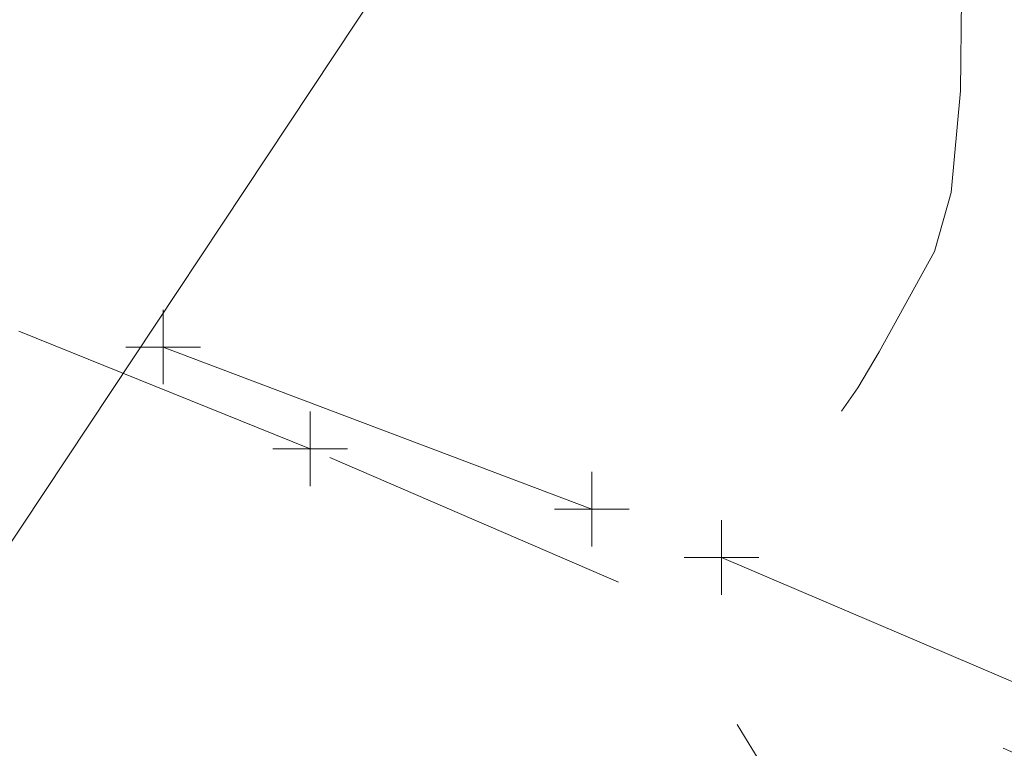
# Model space of a CAD drawing. Extents: x 1926935 to 1928139, y 199322 to 200300.
# Tile 544 of 656: x 1927624 to 1927637, y 199611 to 199621. Entities that reach past the tile are written whole.
import ezdxf

# ---------------------------------------------------------------- set-up
doc = ezdxf.new("R2010")
doc.units = 0
doc.header["$MEASUREMENT"] = 0
for name, pattern in [('DGN Style 2', [14.030763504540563, 8.418458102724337, -5.612305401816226]), ('DGN Style 3', [19.64306890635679, 14.03076350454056, -5.612305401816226]), ('DGN Style 5', [9.821534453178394, 4.209229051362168, -5.612305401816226]), ('ohelecex', [0])]:
    doc.linetypes.add(name, pattern=pattern)
for name, color, linetype, lineweight in [('DT_X_Contour_Minor', 136, 'DGN Style 3', 0), ('DT_X_Terrain_Ground_Line', 92, 'DGN Style 3', 13), ('PV_X_Driveway', 7, 'DGN Style 5', 0), ('RD_X_Bumper_Block', 7, 'DGN Style 2', 0), ('UT_X_Overhead_Electric', 1, 'ohelecex', 0)]:
    doc.layers.add(name, color=color, linetype=linetype, lineweight=lineweight)
doc.layers.add('SV_X_Shot_Marker (Construction)', color=40, linetype='Continuous', lineweight=0, transparency=0.5)

# ---------------------------------------------------------------- blocks, each defined once
blk = doc.blocks.new('SVPT_901')
at = {"layer": 'SV_X_Shot_Marker (Construction)', "transparency": 33554495}
for p, q in [((0, 0.0249999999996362), (0, -0.0249999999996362)), ((-0.02499999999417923, 0), (0.02499999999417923, 0))]:
    blk.add_line(p, q, dxfattribs=at)
blk.add_point((0, 0), dxfattribs=at)
blk = doc.blocks.new('SVPT_977')
at = {"layer": 'SV_X_Shot_Marker (Construction)', "transparency": 33554495}
for p, q in [((1.455191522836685e-11, 0.0249999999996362), (1.455191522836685e-11, -0.0249999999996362)), ((-0.02499999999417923, 0), (0.02500000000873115, 0))]:
    blk.add_line(p, q, dxfattribs=at)
blk.add_point((1.455191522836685e-11, 0), dxfattribs=at)
blk = doc.blocks.new('SVPT_978')
at = {"layer": 'SV_X_Shot_Marker (Construction)', "transparency": 33554495}
for p, q in [((0, 0.0249999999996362), (0, -0.0249999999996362)), ((-0.02499999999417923, 0), (0.02500000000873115, 0))]:
    blk.add_line(p, q, dxfattribs=at)
blk.add_point((0, 0), dxfattribs=at)
blk = doc.blocks.new('SVPT_979')
at = {"layer": 'SV_X_Shot_Marker (Construction)', "transparency": 33554495}
for p, q in [((1.455191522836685e-11, 0.0249999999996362), (1.455191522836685e-11, -0.0249999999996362)), ((-0.02499999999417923, 0), (0.02500000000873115, 0))]:
    blk.add_line(p, q, dxfattribs=at)
blk.add_point((1.455191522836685e-11, 0), dxfattribs=at)
blk = doc.blocks.new('*U2117', base_point=(1927600.1255, 199832.7095, 682.6088333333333))
at = {"layer": 'DT_X_Contour_Minor', "elevation": 678.0000000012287, "flags": 128}
blk.add_lwpolyline([(1927644.877188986, 199605.566936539), (1927635.441063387, 199607.9578416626), (1927633.381721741, 199611.2933303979), (1927632.9871073, 199611.9300389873), (1927632.685838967, 199612.4106695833), (1927632.477916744, 199612.7352221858), (1927632.363340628, 199612.9036967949), (1927632.046459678, 199613.3257296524), (1927633.78830965, 199614.9154175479), (1927634.149479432, 199615.2764742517), (1927634.486481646, 199615.6783495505), (1927634.799316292, 199616.1210434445), (1927635.08798337, 199616.6045559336), (1927635.825538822, 199617.9483473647), (1927636.051152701, 199618.7386979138), (1927636.174827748, 199620.1019059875), (1927636.196563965, 199622.037971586), (1927636.116361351, 199624.5468947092), (1927635.766569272, 199632.0011664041), (1927635.658973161, 199634.676017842), (1927635.598528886, 199637.1098683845), (1927635.585236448, 199639.3027180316), (1927635.619095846, 199641.2545667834), (1927635.772256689, 199646.1381622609), (1927635.908001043, 199648.0557118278), (1927636.200363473, 199650.1456639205), (1927636.649343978, 199652.4080185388), (1927637.254942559, 199654.8427756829), (1927639.078696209, 199661.5653314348), (1927639.578606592, 199664.2006874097), (1927639.710522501, 199667.0648385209), (1927639.474443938, 199670.1577847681), (1927638.870370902, 199673.4795261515), (1927636.065014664, 199685.7165625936), (1927635.529648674, 199688.0662824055), (1927635.162752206, 199689.6917227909), (1927634.964325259, 199690.59288375), (1927634.659812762, 199692.0302737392), (1927634.551430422, 199692.5292874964), (1927634.454667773, 199692.948286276), (1927634.369524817, 199693.287270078), (1927634.296001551, 199693.5462389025), (1927634.115432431, 199694.1301357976), (1927634.047830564, 199694.3239744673), (1927633.980451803, 199694.4675678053), (1927633.913296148, 199694.5609158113), (1927633.846363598, 199694.6040184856), (1927633.668174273, 199694.6519651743), (1927633.401174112, 199694.9706367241), (1927632.733815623, 199695.8906913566), (1927631.666098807, 199697.4121290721), (1927630.198023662, 199699.5349498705), (1927625.749345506, 199705.9976494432), (1927624.286954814, 199708.1258081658), (1927623.236291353, 199709.663259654), (1927622.597355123, 199710.6100039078), (1927622.370146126, 199710.9660409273), (1927622.270534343, 199711.2492301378), (1927622.508291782, 199712.4008124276), (1927622.609953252, 199712.8423285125), (1927622.813041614, 199713.6733415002), (1927623.117556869, 199714.8938513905), (1927623.523499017, 199716.5038581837), (1927625.65455846, 199724.9260493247), (1927619.471010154, 199729.9815354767), (1927618.133026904, 199731.0316668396), (1927616.769169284, 199732.0154240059), (1927615.379437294, 199732.9328069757), (1927613.963830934, 199733.7838157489), (1927610.154381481, 199735.9646735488), (1927608.872919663, 199736.7023273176), (1927607.885621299, 199737.2796452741), (1927607.192486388, 199737.6966274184), (1927606.793514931, 199737.9532737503), (1927605.704041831, 199738.7155806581), (1927605.458299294, 199738.884760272), (1927605.085595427, 199739.136574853), (1927599.732602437, 199738.7328885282), (1927598.576939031, 199738.6476883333), (1927597.404088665, 199738.5650961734), (1927596.214051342, 199738.4851120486), (1927595.006827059, 199738.4077359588), (1927591.764646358, 199738.2048770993), (1927590.684306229, 199738.1424694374), (1927589.874921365, 199738.1073905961), (1927589.336491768, 199738.0996405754), (1927589.069017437, 199738.1192193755), (1927588.717026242, 199738.2078679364), (1927588.591465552, 199738.2345477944), (1927588.478776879, 199738.2481009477), (1927588.378960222, 199738.2485273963), (1927588.292015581, 199738.2358271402), (1927588.077325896, 199738.1844575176), (1927587.658213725, 199738.2391007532), (1927586.561894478, 199738.4415576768), (1927584.788368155, 199738.7918282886), (1927582.337634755, 199739.2899125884), (1927574.89940292, 199740.8152223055), (1927572.447440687, 199741.3130597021), (1927570.670227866, 199741.6625896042), (1927569.567764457, 199741.8638120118), (1927569.140050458, 199741.9167269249), (1927568.899145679, 199741.8600900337), (1927568.812043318, 199741.8464507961), (1927568.731414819, 199741.8480107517), (1927568.657260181, 199741.8647699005), (1927568.589579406, 199741.8967282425), (1927568.417729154, 199742.0022160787), (1927568.154602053, 199742.0798538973), (1927567.49410844, 199742.2336514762), (1927566.436248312, 199742.4636088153), (1927564.981021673, 199742.7697259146), (1927557.26277549, 199744.3759784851), (1927550.718422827, 199747.9393573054), (1927549.395746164, 199748.6280628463), (1927548.232438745, 199749.1670171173), (1927547.228500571, 199749.5562201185), (1927546.383931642, 199749.7956718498), (1927544.344240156, 199750.2345414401), (1927543.622311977, 199750.3577664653), (1927542.986296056, 199750.398289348), (1927542.436192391, 199750.3561100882), (1927541.972000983, 199750.2312286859), (1927540.848706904, 199749.7879420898), (1927540.458418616, 199749.6501659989), (1927540.130024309, 199749.5693026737), (1927539.863523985, 199749.5453521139), (1927539.658917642, 199749.5783143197), (1927539.195826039, 199749.7420972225), (1927538.948730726, 199749.7726400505), (1927538.554763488, 199749.7414313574), (1927538.013924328, 199749.6484711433), (1927537.326213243, 199749.4937594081), (1927535.296487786, 199748.9988594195), (1927534.608162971, 199748.7796375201), (1927534.065482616, 199748.4931468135), (1927533.668446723, 199748.1393872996), (1927533.41705529, 199747.7183589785), (1927532.940870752, 199746.5059250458), (1927532.57382053, 199745.9636858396), (1927531.829808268, 199745.2462936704), (1927530.708833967, 199744.3537485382), (1927529.210897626, 199743.286050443), (1927524.713784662, 199740.2053182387), (1927523.202441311, 199739.1867160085), (1927522.041245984, 199738.4414584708), (1927521.230198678, 199737.9695456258), (1927520.769299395, 199737.7709774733), (1927520.007098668, 199737.6059219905), (1927519.664049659, 199737.4913219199), (1927519.206553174, 199737.2713133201), (1927518.634609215, 199736.9458961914), (1927517.948217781, 199736.5150705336), (1927515.965243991, 199735.2256574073), (1927515.246008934, 199734.7367638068), (1927514.575534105, 199734.2371428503), (1927513.953819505, 199733.7267945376), (1927513.380865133, 199733.2057188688), (1927511.918000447, 199731.8018806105), (1927511.297434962, 199731.285047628), (1927510.532887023, 199730.7874273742), (1927509.62435663, 199730.309019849), (1927508.571843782, 199729.8498250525), (1927505.57316625, 199728.6509225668), (1927504.394948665, 199728.1599392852), (1927503.109304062, 199727.586166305), (1927501.716232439, 199726.929603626), (1927500.215733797, 199726.1902512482), (1927496.071168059, 199724.1082586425), (1927494.671664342, 199723.3733766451), (1927493.58157749, 199722.7302251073), (1927492.800907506, 199722.1788040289), (1927492.329654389, 199721.71911341), (1927491.485535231, 199720.6155790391), (1927491.158635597, 199720.2399663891), (1927490.811026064, 199719.9407792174), (1927490.442706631, 199719.7180175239), (1927490.053677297, 199719.5716813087), (1927488.189883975, 199719.0671050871), (1927490.266942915, 199721.0713153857), (1927491.154639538, 199721.9205767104), (1927493.058411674, 199723.7311440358), (1927493.696422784, 199724.3394053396), (1927494.561006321, 199725.1664860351), (1927495.652162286, 199726.2123861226), (1927505.075033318, 199735.2581912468), (1927510.309682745, 199740.2788893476), (1927511.656588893, 199741.5705004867), (1927512.842282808, 199742.7071135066), (1927513.866764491, 199743.6887284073), (1927516.817136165, 199746.512992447), (1927517.495538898, 199747.1750678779), (1927517.965420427, 199747.6630587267), (1927518.226780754, 199747.9769649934), (1927518.279619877, 199748.1167866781), (1927518.142495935, 199748.2575317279), (1927518.089736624, 199748.3111108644), (1927518.03430165, 199748.3662894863), (1927517.97619101, 199748.4230675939), (1927517.749740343, 199748.6392514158), (1927517.616879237, 199748.6148675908), (1927517.34254419, 199748.4233614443), (1927516.926735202, 199748.0647329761), (1927516.369452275, 199747.5389821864), (1927514.694732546, 199745.9141503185), (1927513.928213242, 199745.1731067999), (1927512.884695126, 199744.168600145), (1927511.564178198, 199742.9006303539), (1927509.966662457, 199741.3691974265), (1927502.282589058, 199734.0086359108), (1927497.658940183, 199729.5878082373), (1927496.693586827, 199728.6656064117), (1927495.60023458, 199727.6218387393), (1927494.378883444, 199726.45650522), (1927489.260601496, 199721.575786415), (1927485.433583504, 199717.9295477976), (1927481.551583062, 199714.2372572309), (1927480.549132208, 199713.2841400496), (1927479.634202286, 199712.4147161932), (1927478.806793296, 199711.6289856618), (1927476.210564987, 199709.1664403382), (1927475.599472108, 199708.5889056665), (1927475.158448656, 199708.1766827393), (1927474.887494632, 199707.9297715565), (1927474.786610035, 199707.8481721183), (1927474.744343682, 199707.8509892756), (1927474.691469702, 199707.8145966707), (1927474.564547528, 199707.7033059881), (1927474.363577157, 199707.5171172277), (1927474.088558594, 199707.2560303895), (1927472.511103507, 199705.7490081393), (1927470.044437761, 199703.407050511), (1927469.557774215, 199702.9463167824), (1927469.206892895, 199702.6166066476), (1927468.991793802, 199702.4179201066), (1927468.912476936, 199702.3502571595), (1927468.882008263, 199702.344520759), (1927468.800708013, 199702.2766876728), (1927468.579658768, 199702.0774907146), (1927468.218860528, 199701.7469298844), (1927466.197188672, 199699.878054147), (1927465.66567063, 199699.3858751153), (1927465.21195997, 199698.9645512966), (1927464.836056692, 199698.6140826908), (1927463.84678158, 199697.683307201), (1927463.55485109, 199697.531235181), (1927463.197444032, 199697.5633906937), (1927462.774560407, 199697.779773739), (1927462.286200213, 199698.1803843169), (1927460.896604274, 199699.4943159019), (1927460.416127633, 199699.9504867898), (1927460.016894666, 199700.3335507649), (1927459.698905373, 199700.6435078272), (1927459.462159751, 199700.8803579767), (1927458.640529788, 199701.7181781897), (1927458.529125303, 199701.8280785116), (1927458.505405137, 199701.8454153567), (1927458.433592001, 199701.9226386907), (1927458.235942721, 199702.1413060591), (1927457.912457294, 199702.5014174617), (1927457.463135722, 199703.0029728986), (1927455.612038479, 199705.0691755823), (1927455.1811432, 199705.5450090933), (1927454.804477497, 199705.9565466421), (1927454.482041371, 199706.303788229), (1927453.694517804, 199707.1440378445), (1927453.434247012, 199707.4198447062), (1927453.244077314, 199707.6170780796), (1927453.124008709, 199707.7357379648), (1927453.074041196, 199707.7758243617), (1927453.034262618, 199707.7779567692), (1927452.834566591, 199707.9768767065), (1927452.26531244, 199708.5720372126), (1927451.326500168, 199709.5634382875), (1927446.036397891, 199715.1797784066), (1927444.615653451, 199716.6880644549), (1927443.339719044, 199718.0413987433), (1927442.20859467, 199719.2397812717), (1927441.222280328, 199720.2832120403), (1927438.785188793, 199722.8590917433), (1927437.977018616, 199723.6957230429), (1927437.380326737, 199724.2737071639), (1927436.995113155, 199724.5930441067), (1927436.821377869, 199724.6537338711), (1927436.640054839, 199724.4707103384), (1927436.575666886, 199724.4051409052), (1927436.518495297, 199724.3457002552), (1927436.468540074, 199724.2923883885), (1927436.425801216, 199724.2452053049), (1927436.321452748, 199724.1275554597), (1927436.510783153, 199723.8510061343), (1927437.157035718, 199723.1095955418), (1927438.260210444, 199721.9033236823), (1927439.820307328, 199720.2321905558), (1927444.589795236, 199715.156020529), (1927446.216120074, 199713.4230954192), (1927447.517978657, 199712.0314476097), (1927448.495370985, 199710.9810771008), (1927449.148297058, 199710.2719838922), (1927451.438197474, 199707.759195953), (1927438.914646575, 199713.1123610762), (1927436.320253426, 199713.8755903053), (1927433.904310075, 199713.8710643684), (1927431.666816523, 199713.0987832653), (1927429.60777277, 199711.5587469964), (1927424.354922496, 199706.4283100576), (1927422.31796066, 199704.4699068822), (1927420.146712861, 199702.4425250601), (1927417.841179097, 199700.3461645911), (1927415.40135937, 199698.1808254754), (1927408.716125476, 199692.3146163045), (1927406.434968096, 199690.308502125), (1927404.605421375, 199688.6898164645), (1927403.227485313, 199687.458559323), (1927402.301159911, 199686.6147307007), (1927400.433106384, 199684.8810923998), (1927399.713718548, 199684.2704228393), (1927398.956595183, 199683.7386428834), (1927398.161736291, 199683.2857525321), (1927397.329141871, 199682.9117517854), (1927395.058576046, 199682.0196026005), (1927393.561609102, 199681.1462803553), (1927390.773632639, 199679.1954255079), (1927386.694646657, 199676.1670380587), (1927381.324651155, 199672.0611180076), (1927365.283317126, 199659.6752877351), (1927359.933899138, 199655.5457864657), (1927355.916645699, 199652.4466553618), (1927353.231556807, 199650.3778944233), (1927351.878632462, 199649.3395036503), (1927350.047053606, 199647.9442884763), (1927349.212899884, 199647.2844145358), (1927348.084122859, 199646.3512040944), (1927346.660722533, 199645.1446571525), (1927344.942698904, 199643.6647737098), (1927339.96847149, 199639.3539691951), (1927338.291715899, 199637.9037085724), (1927336.992119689, 199636.7860300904), (1927336.06968286, 199636.0009337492), (1927335.524405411, 199635.5484195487), (1927334.573211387, 199634.7851578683), (1927334.175462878, 199634.4728114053), (1927333.695612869, 199634.1082182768), (1927333.133661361, 199633.6913784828), (1927332.489608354, 199633.2222920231), (1927329.292457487, 199630.9113129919)], dxfattribs=at)

msp = doc.modelspace()

# ---------------------------------------------------------------- linework, layer by layer
at = {"layer": 'PV_X_Driveway'}
msp.add_polyline3d([(1927649.627, 199605.7337000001, 677.2144999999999), (1927627.465, 199615.3042000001, 678.2047000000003), (1927605.916, 199624.0252999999, 679.161599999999), (1927595.293, 199628.3670999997, 679.4789999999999), (1927588.95, 199633.9080999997, 679.821400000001), (1927589.346, 199638.3105999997, 679.703599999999), (1927587.153, 199643.6287999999, 679.7834000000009), (1927588.396, 199649.5632000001, 679.8497999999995), (1927584.415, 199653.9752999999, 679.9599999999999), (1927567.475, 199654.3139000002, 680.4857999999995), (1927564.511, 199680.5882999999, 681.0205)], dxfattribs=at)
at = {"layer": 'RD_X_Bumper_Block', "extrusion": (0.03263580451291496, -0.01235327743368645, 0.9993909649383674), "elevation": 61121.69777543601, "flags": 128}
msp.add_lwpolyline([(869083.4735469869, -1731059.402509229), (869083.473546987, -1731053.261324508)], dxfattribs=at)
at = {"layer": 'RD_X_Bumper_Block', "extrusion": (0.004471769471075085, -0.00191015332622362, 0.9999881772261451), "elevation": 8916.77531384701, "flags": 128}
msp.add_lwpolyline([(1927616.22922009, 199628.8705998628), (1927610.669144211, 199631.2456041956)], dxfattribs=at)
at = {"layer": 'UT_X_Overhead_Electric'}
msp.add_polyline3d([(1927579.788, 199644.6599000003, 679.817599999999), (1927578.786, 199572.0257999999, 715.6225), (1927558.01, 199515.3595999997, 728.0152000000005), (1927685.329, 199707.3482999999, 675.107599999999)], dxfattribs=at)

# ---------------------------------------------------------------- block references
at = {"layer": 'DT_X_Terrain_Ground_Line'}
msp.add_blockref('*U2117', (1927600.1255, 199832.7095, 682.6088333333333), dxfattribs=at)
at = {"layer": 'SV_X_Shot_Marker (Construction)', "transparency": 33554495, "xscale": 20, "yscale": 20, "zscale": 20}
for name, p in [('SVPT_979', (1927625.499, 199616.6697000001, 678.422099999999)), ('SVPT_901', (1927627.465, 199615.3042000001, 678.2047000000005)), ('SVPT_978', (1927631.239, 199614.497, 678.2077999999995)), ('SVPT_977', (1927632.975, 199613.849, 678.146099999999))]:
    msp.add_blockref(name, p, dxfattribs=at)

doc.saveas('drawing.dxf')
